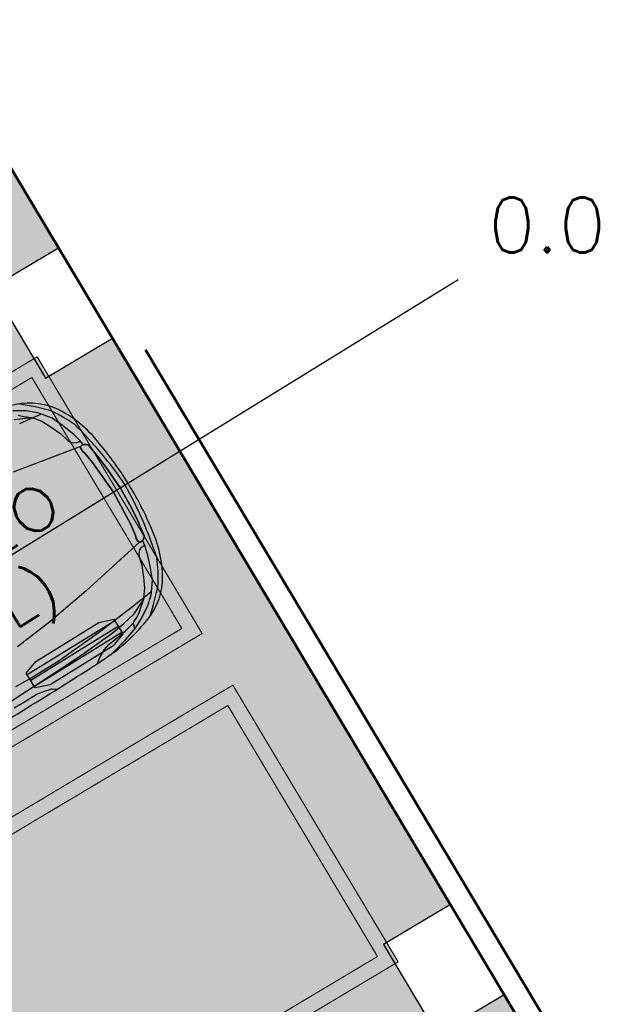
# Model space of a CAD drawing. Header units: metres. Extents: x 127444 to 127966, y 464485 to 464708.
# Tile 423 of 425: x 127944.31 to 127948.16, y 464666.81 to 464673.38. Entities that reach past the tile are written whole.
import ezdxf
from ezdxf.enums import TextEntityAlignment as Align

# ---------------------------------------------------------------- set-up
doc = ezdxf.new("R2010")
doc.units = ezdxf.units.M
doc.linetypes.add('VH-OPSLUITBAND_150X400', pattern=[30, 16, -4, 6, -4])
doc.layers.get('0').update_dxf_attribs({"lineweight": 25})
doc.layers.get('Defpoints').update_dxf_attribs({"color": 181, "lineweight": 25})
doc.layers.add('1Rijcurven', color=7, linetype='Continuous')
for name, color, linetype, lineweight in [('B-WE-VH-VERHARDING_BETONSTRAATSTEEN-A-200', 8, 'Continuous', 9), ('N-WE-VH-KANTOPSLUITING_OPSLUITBAND_150X400-GD', 150, 'VH-OPSLUITBAND_150X400', 50), ('N-WE-VW-MARKERING-V', 7, 'Continuous', 18)]:
    doc.layers.add(name, color=color, linetype=linetype, lineweight=lineweight)
doc.styles.add('TSText', font='Simplex.shx')

# ---------------------------------------------------------------- blocks, each defined once
blk = doc.blocks.new('*U223')
at = {"layer": '1Rijcurven', "color": 254, "linetype": 'Continuous', "ltscale": 0.3048, "transparency": 33554687}
for p, q in [((-1.063, 2.519), (-1.312, 2.673)), ((-1.388, 2.5), (-1.039, 2.337)), ((-1.265, 2.529), (-1.174, 2.445)), ((-1.174, 2.445), (-1.039, 2.337)), ((-0.867, 2.351), (-1.063, 2.519)), ((-1.024, 2.315), (-1.336, 2.357)), ((-1.039, 2.337), (-1.02, 2.309)), ((-0.819, 2.286), (-1.024, 2.315)), ((-1.02, 2.309), (-0.891, 2.146)), ((-0.819, 2.286), (-0.867, 2.351)), ((-0.666, 2.085), (-0.819, 2.286)), ((-0.891, 2.146), (-0.786, 1.931)), ((-0.556, 1.828), (-0.666, 2.085)), ((-0.786, 1.931), (-0.68, 1.693)), ((-0.45, 1.534), (-0.556, 1.828)), ((-0.464, 1.232), (-2.012, 1.523)), ((-0.68, 1.693), (-0.628, 1.487)), ((-0.402, 1.342), (-0.45, 1.534)), ((-0.628, 1.487), (-0.604, 1.441)), ((-0.604, 1.441), (-0.546, 1.375)), ((-0.546, 1.375), (-0.484, 1.347)), ((-0.484, 1.347), (-0.441, 1.342)), ((-0.441, 1.342), (-0.402, 1.342)), ((-0.386, 1.229), (-0.402, 1.342)), ((-0.476, 1.209), (-0.482, 1.121)), ((-0.482, 1.121), (-0.476, 1.209)), ((-0.482, 1.121), (-0.458, 1.058)), ((-0.458, 1.058), (-0.482, 1.121)), ((-0.464, 1.232), (-0.476, 1.209)), ((-0.476, 1.209), (-0.464, 1.232)), ((-0.434, 1.238), (-0.464, 1.232)), ((-0.464, 1.232), (-0.434, 1.238)), ((-0.398, 1.232), (-0.434, 1.238)), ((-0.434, 1.238), (-0.398, 1.232)), ((-0.368, 1.226), (-0.398, 1.232)), ((-0.398, 1.232), (-0.368, 1.226)), ((-0.333, 1.203), (-0.368, 1.226)), ((-0.368, 1.226), (-0.333, 1.203)), ((-0.297, 1.168), (-0.333, 1.203)), ((-0.333, 1.203), (-0.297, 1.168)), ((-0.285, 1.052), (-0.297, 1.168)), ((-0.297, 1.168), (-0.285, 1.052)), ((-0.458, 1.058), (-0.422, 0.796)), ((-0.422, 0.796), (-0.458, 1.058)), ((-0.249, 0.808), (-0.285, 1.052)), ((-0.285, 1.052), (-0.249, 0.808)), ((-0.422, 0.796), (-0.375, 0)), ((-0.375, 0), (-0.422, 0.796)), ((-0.219, 0.482), (-0.249, 0.808)), ((-0.249, 0.808), (-0.219, 0.482)), ((-0.202, 0.093), (-0.219, 0.482)), ((-0.219, 0.482), (-0.202, 0.093)), ((-0.375, 0), (-0.422, -0.796)), ((-0.422, -0.796), (-0.375, 0)), ((-0.196, 0), (-0.202, 0.093)), ((-0.202, 0.093), (-0.196, 0)), ((-0.202, -0.093), (-0.196, 0)), ((-0.196, 0), (-0.202, -0.093)), ((-0.219, -0.482), (-0.202, -0.093)), ((-0.202, -0.093), (-0.219, -0.482)), ((-0.249, -0.808), (-0.219, -0.482)), ((-0.219, -0.482), (-0.249, -0.808)), ((-0.422, -0.796), (-0.458, -1.058)), ((-0.458, -1.058), (-0.422, -0.796)), ((-0.285, -1.052), (-0.249, -0.808)), ((-0.249, -0.808), (-0.285, -1.052)), ((-0.458, -1.058), (-0.482, -1.121)), ((-0.482, -1.121), (-0.458, -1.058)), ((-0.297, -1.168), (-0.285, -1.052)), ((-0.285, -1.052), (-0.297, -1.168)), ((-0.464, -1.232), (-2.012, -1.523)), ((-0.482, -1.121), (-0.476, -1.209)), ((-0.476, -1.209), (-0.482, -1.121)), ((-0.476, -1.209), (-0.464, -1.232)), ((-0.464, -1.232), (-0.476, -1.209)), ((-0.464, -1.232), (-0.434, -1.238)), ((-0.434, -1.238), (-0.464, -1.232)), ((-0.434, -1.238), (-0.398, -1.232)), ((-0.398, -1.232), (-0.434, -1.238)), ((-0.386, -1.229), (-0.402, -1.342)), ((-0.398, -1.232), (-0.368, -1.226)), ((-0.368, -1.226), (-0.398, -1.232)), ((-0.368, -1.226), (-0.333, -1.203)), ((-0.333, -1.203), (-0.368, -1.226)), ((-0.333, -1.203), (-0.297, -1.168)), ((-0.297, -1.168), (-0.333, -1.203)), ((-0.68, -1.693), (-0.628, -1.487)), ((-0.628, -1.487), (-0.604, -1.441)), ((-0.604, -1.441), (-0.546, -1.375)), ((-0.546, -1.375), (-0.484, -1.347)), ((-0.484, -1.347), (-0.441, -1.342)), ((-0.402, -1.342), (-0.45, -1.534)), ((-0.441, -1.342), (-0.402, -1.342)), ((-3.047, -1.683), (-3.937, -1.78)), ((-2.012, -1.523), (-3.047, -1.683)), ((-0.786, -1.931), (-0.68, -1.693)), ((-0.45, -1.534), (-0.556, -1.828)), ((-0.891, -2.146), (-0.786, -1.931)), ((-0.556, -1.828), (-0.666, -2.085)), ((-1.02, -2.309), (-0.891, -2.146)), ((-0.666, -2.085), (-0.819, -2.286)), ((-1.336, -2.357), (-2.241, -2.446)), ((-1.388, -2.5), (-1.039, -2.337)), ((-1.024, -2.315), (-1.336, -2.357)), ((-1.174, -2.445), (-1.039, -2.337)), ((-0.867, -2.351), (-1.063, -2.519)), ((-1.039, -2.337), (-1.02, -2.309)), ((-0.819, -2.286), (-1.024, -2.315)), ((-0.819, -2.286), (-0.867, -2.351)), ((-4.058, -2.518), (-4.44, -2.502)), ((-3.345, -2.518), (-4.058, -2.518)), ((-2.241, -2.446), (-3.345, -2.518)), ((-1.983, -2.609), (-1.693, -2.566)), ((-1.693, -2.566), (-1.388, -2.5)), ((-1.375, -2.603), (-1.265, -2.529)), ((-1.063, -2.519), (-1.312, -2.673)), ((-1.265, -2.529), (-1.174, -2.445)), ((-4.87, -2.718), (-4.282, -2.711)), ((-4.282, -2.711), (-3.479, -2.689)), ((-3.479, -2.689), (-2.854, -2.667)), ((-2.854, -2.667), (-2.37, -2.638)), ((-2.37, -2.638), (-1.983, -2.609)), ((-2.348, -2.827), (-2.206, -2.783)), ((-2.206, -2.783), (-1.968, -2.754)), ((-1.968, -2.754), (-1.745, -2.718)), ((-1.539, -2.782), (-1.891, -2.899)), ((-1.745, -2.718), (-1.499, -2.664)), ((-1.312, -2.673), (-1.539, -2.782)), ((-1.539, -2.782), (-1.518, -2.701)), ((-1.518, -2.701), (-1.499, -2.664)), ((-1.499, -2.664), (-1.475, -2.641)), ((-1.475, -2.641), (-1.375, -2.603)), ((-4.699, -2.879), (-4.394, -2.885)), ((-4.394, -2.885), (-4.111, -2.885)), ((-4.111, -2.885), (-3.94, -2.914)), ((-3.94, -2.914), (-3.784, -2.957)), ((-3.784, -2.957), (-3.687, -3.023)), ((-2.64, -3.011), (-2.511, -2.914)), ((-2.511, -2.914), (-2.348, -2.827)), ((-2.159, -2.971), (-2.301, -3)), ((-1.891, -2.899), (-2.159, -2.971))]:
    blk.add_line(p, q, dxfattribs=at)
at = {"layer": '1Rijcurven', "color": 254, "linetype": 'Continuous', "ltscale": 0.3048, "transparency": 33554687, "flags": 128}
blk.add_lwpolyline([(-5.078, -3.027, 0.00399), (-3.145, -3.016, 0.020498), (-2.081, -2.977, 0.045444), (-1.303, -2.795, 0.168335), (-0.493, -2.239, 0.121029), (-0.079, -1.072, 0.039871), (0, 0, 0.039871), (-0.079, 1.072, 0.121029), (-0.493, 2.239, 0.168335), (-1.303, 2.795, 0.045444)], format="xyb", dxfattribs=at)
at = {"layer": '1Rijcurven', "color": 254, "linetype": 'Continuous', "ltscale": 0.3048, "transparency": 33554687}
for centre, radius, start, end in [((-5.375, -2.219), 6.528, 43.0418, 49.2562), ((-3.675, 0.237), 3.666, 23.7799, 33.0718), ((-8.713, -0.378), 8.65, 2.5062, 14.0037), ((-8.713, 0.378), 8.65, 345.9963, 357.4938), ((-3.675, -0.237), 3.666, 326.9282, 336.2201), ((-5.375, 2.219), 6.528, 310.7438, 316.9582)]:
    blk.add_arc(centre, radius, start, end, dxfattribs=at)
blk = doc.blocks.new('*U224')
at = {"layer": '1Rijcurven'}
blk.add_blockref('*U223', (0, 0), dxfattribs=at)
blk = doc.blocks.new('*U225')
at = {"layer": '1Rijcurven', "color": 4, "linetype": 'Continuous', "ltscale": 0.3048, "transparency": 33554687}
blk.add_line((2.9673, 1.8295), (-2.9673, -1.8295), dxfattribs=at)
at = {"layer": '1Rijcurven', "color": 2, "linetype": 'Continuous', "ltscale": 0.3048, "transparency": 33554687}
for p, q in [((0.6773, -0.445), (0.0934, -0.805)), ((0.7013, -0.4839), (0.1174, -0.844)), ((0.7253, -0.5229), (0.1414, -0.8829))]:
    blk.add_line(p, q, dxfattribs=at)
at = {"layer": '1Rijcurven', "color": 254, "linetype": 'Continuous', "ltscale": 0.3048, "transparency": 33554687, "flags": 128}
blk.add_lwpolyline([(0.6714, -0.4353), (0.7313, -0.5325), (0.6676, -0.6122), (0.2472, -0.8714), (0.1474, -0.8926), (0.0874, -0.7954), (0.1511, -0.7157), (0.5716, -0.4564)], close=True, dxfattribs=at)
at = {"layer": '1Rijcurven', "xscale": 0.3047304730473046, "yscale": 0.3047304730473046, "zscale": 0.3047304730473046, "rotation": 31.65647718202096}
blk.add_blockref('*U224', (0.7661, 0.4723), dxfattribs=at)
at = {"layer": '1Rijcurven', "color": 4, "transparency": 33554687, "style": 'TSText'}
blk.add_text('0.0', height=0.36576, dxfattribs=at).set_placement((3.5608, 2.1954), align=Align.MIDDLE_CENTER)
for s, height, p in [('Personenauto', 0.43575, (-1.4435, -0.5931)), ('CROW 2012 (NL)', 0.2905, (-1.1576, -1.0567))]:
    blk.add_text(s, height=height, rotation=31.65648, dxfattribs=at).set_placement(p, align=Align.MIDDLE_CENTER)
blk = doc.blocks.new('*U226')
at = {"layer": '1Rijcurven'}
blk.add_blockref('*U225', (127944.0028, 464669.5435), dxfattribs=at)
blk = doc.blocks.new('Markings')
at = {"layer": 'N-WE-VW-MARKERING-V'}
h = blk.add_hatch(color=256, dxfattribs=at)
h.dxf.hatch_style = 1
h.paths.add_polyline_path([(127945.5252, 464669.2848), (127944.4238, 464671.1312), (127940.1469, 464668.58), (127941.2483, 464666.7336)])
h.paths.add_polyline_path([(127944.3892, 464670.9941), (127940.284, 464668.5454), (127941.283, 464666.8707), (127945.3881, 464669.3194)], flags=16)
h = blk.add_hatch(color=256, dxfattribs=at)
h.dxf.hatch_style = 1
h.paths.add_polyline_path([(127946.8316, 464667.0948), (127945.7301, 464668.9412), (127941.4532, 464666.3901), (127942.5547, 464664.5436)])
h.paths.add_polyline_path([(127945.6955, 464668.8041), (127941.5904, 464666.3554), (127942.5893, 464664.6807), (127946.6944, 464667.1294)], flags=16)
for points in [[(127945.5252, 464669.2848), (127944.4238, 464671.1312), (127940.1469, 464668.58), (127941.2483, 464666.7336)], [(127945.3881, 464669.3194), (127941.283, 464666.8707), (127940.284, 464668.5454), (127944.3892, 464670.9941)], [(127946.8316, 464667.0948), (127945.7301, 464668.9412), (127941.4532, 464666.3901), (127942.5547, 464664.5436)], [(127946.6944, 464667.1294), (127942.5893, 464664.6807), (127941.5904, 464666.3554), (127945.6955, 464668.8041)]]:
    blk.add_lwpolyline(points, close=True, dxfattribs=at)

msp = doc.modelspace()

# ---------------------------------------------------------------- hatches: boundary and pattern name
at = {"layer": 'B-WE-VH-VERHARDING_BETONSTRAATSTEEN-A-200'}
h = msp.add_hatch(dxfattribs=at)
h.set_pattern_fill('AVH-BSS_KEIFORMAAT_ELLEBOOG-SO', color=256, angle=1, pattern_type=2)
h.set_pattern_definition([(31.81611, (127908.58607, 464613.06392), (0.03386772, 0.14457862), [0.315, -0.105]), (301.81611, (127908.47536, 464613.24236), (0.03386772, 0.14457862), [0.315, -0.105])])
h.paths.add_polyline_path([(127940.5792, 464651.6631), (127937.6593, 464649.9213), (127938.0179, 464649.3202), (127940.9378, 464651.0619)], flags=16)
h.paths.add_polyline_path([(127944.2228, 464653.0214), (127943.8642, 464653.6226), (127940.9442, 464651.8808), (127941.3028, 464651.2797)], flags=16)
edge = h.paths.add_edge_path(flags=16)
edge.add_arc((127917.881, 464700.4711), 0.4, 30.81485, 210.81485)
edge.add_line((127917.5375, 464700.2662), (127921.3795, 464693.825))
edge.add_arc((127921.723, 464694.0299), 0.4, 210.81485, 390.81485)
edge.add_line((127922.0666, 464694.2348), (127918.2246, 464700.676))
edge = h.paths.add_edge_path()
edge.add_line((127929.25, 464697.5358), (127928.8033, 464697.2694))
edge.add_line((127928.8033, 464697.2694), (127928.6267, 464697.5655))
edge.add_line((127928.6267, 464697.5655), (127924.4142, 464695.0527))
edge.add_line((127924.4142, 464695.0527), (127919.9188, 464702.589))
edge.add_arc((127922.4952, 464704.1258), 3, 146.6578, 210.81611, ccw=False)
edge.add_line((127919.989, 464705.7748), (127913.6303, 464701.9818))
edge.add_arc((127913.3392, 464701.5753), 0.5, 30.81621, 54.39424, ccw=False)
edge.add_line((127913.7686, 464701.8314), (127919.6086, 464692.0409))
edge.add_arc((127919.1741, 464691.7839), 0.5048, -52.95251, 30.60579, ccw=False)
edge.add_line((127919.4782, 464691.381), (127915.6522, 464689.0988))
edge.add_line((127915.6522, 464689.0988), (127916.2004, 464688.1798))
edge.add_line((127916.2004, 464688.1798), (127915.5992, 464687.8212))
edge.add_line((127915.5992, 464687.8212), (127915.051, 464688.7403))
edge.add_line((127915.051, 464688.7403), (127913.2042, 464687.6387))
edge.add_line((127913.2042, 464687.6387), (127914.8926, 464684.7621))
edge.add_line((127914.8926, 464684.7621), (127915.5918, 464684.7939))
edge.add_line((127915.5918, 464684.7939), (127915.6333, 464683.883))
edge.add_line((127915.6333, 464683.883), (127917.341, 464684.9012))
edge.add_line((127917.341, 464684.9012), (127916.7775, 464685.8459))
edge.add_line((127916.7775, 464685.8459), (127917.3787, 464686.2045))
edge.add_line((127917.3787, 464686.2045), (127918.5057, 464684.3151))
edge.add_line((127918.5057, 464684.3151), (127917.9045, 464683.9565))
edge.add_line((127917.9045, 464683.9565), (127919.0828, 464681.9812))
edge.add_line((127919.0828, 464681.9812), (127919.6839, 464682.3398))
edge.add_line((127919.6839, 464682.3398), (127921.4257, 464679.4199))
edge.add_line((127921.4257, 464679.4199), (127920.8245, 464679.0613))
edge.add_line((127920.8245, 464679.0613), (127922.0028, 464677.086))
edge.add_line((127922.0028, 464677.086), (127922.604, 464677.4446))
edge.add_line((127922.604, 464677.4446), (127923.731, 464675.5552))
edge.add_line((127923.731, 464675.5552), (127923.1298, 464675.1966))
edge.add_line((127923.1298, 464675.1966), (127924.6154, 464672.706))
edge.add_line((127924.6154, 464672.706), (127925.2166, 464673.0646))
edge.add_line((127925.2166, 464673.0646), (127926.3436, 464671.1752))
edge.add_line((127926.3436, 464671.1752), (127927.8293, 464668.6847))
edge.add_line((127927.8293, 464668.6847), (127928.9563, 464666.7953))
edge.add_line((127928.9563, 464666.7953), (127930.4419, 464664.3047))
edge.add_line((127930.4419, 464664.3047), (127931.5689, 464662.4153))
edge.add_line((127931.5689, 464662.4153), (127930.9678, 464662.0567))
edge.add_line((127930.9678, 464662.0567), (127932.4534, 464659.5661))
edge.add_line((127932.4534, 464659.5661), (127933.0546, 464659.9247))
edge.add_line((127933.0546, 464659.9247), (127934.1816, 464658.0354))
edge.add_line((127934.1816, 464658.0354), (127933.5804, 464657.6768))
edge.add_line((127933.5804, 464657.6768), (127933.9006, 464657.14))
edge.add_line((127933.9006, 464657.14), (127935.4722, 464658.0775))
edge.add_line((127935.4722, 464658.0775), (127936.5993, 464656.1881))
edge.add_line((127936.5993, 464656.1881), (127934.7099, 464655.0611))
edge.add_line((127934.7099, 464655.0611), (127933.967, 464656.3063))
edge.add_line((127933.967, 464656.3063), (127931.2618, 464654.6926))
edge.add_line((127931.2618, 464654.6926), (127931.6204, 464654.0915))
edge.add_line((127931.6204, 464654.0915), (127931.0192, 464653.7329))
edge.add_line((127931.0192, 464653.7329), (127930.6607, 464654.3341))
edge.add_line((127930.6607, 464654.3341), (127926.9521, 464652.1219))
edge.add_line((127926.9521, 464652.1219), (127930.1851, 464645.463))
edge.add_line((127930.1851, 464645.463), (127936.1993, 464649.0505))
edge.add_line((127936.1993, 464649.0505), (127936.5579, 464648.4493))
edge.add_line((127936.5579, 464648.4493), (127921.0133, 464639.1769))
edge.add_line((127921.0133, 464639.1769), (127920.8468, 464639.4561))
edge.add_line((127920.8468, 464639.4561), (127918.3562, 464637.9704))
edge.add_line((127918.3562, 464637.9704), (127918.907, 464637.0472))
edge.add_line((127918.907, 464637.0472), (127917.0176, 464635.9202))
edge.add_line((127917.0176, 464635.9202), (127916.4669, 464636.8434))
edge.add_line((127916.4669, 464636.8434), (127913.9763, 464635.3578))
edge.add_line((127913.9763, 464635.3578), (127914.1428, 464635.0787))
edge.add_line((127914.1428, 464635.0787), (127912.2534, 464633.9516))
edge.add_line((127912.2534, 464633.9516), (127915.1146, 464629.155))
edge.add_line((127915.1146, 464629.155), (127902.7219, 464621.7627))
edge.add_line((127902.7219, 464621.7627), (127903.5901, 464620.3072))
edge.add_line((127903.5901, 464620.3072), (127904.0882, 464620.6043))
edge.add_line((127904.0882, 464620.6043), (127904.4468, 464620.0031))
edge.add_line((127904.4468, 464620.0031), (127903.9487, 464619.706))
edge.add_line((127903.9487, 464619.706), (127905.6905, 464616.786))
edge.add_line((127905.6905, 464616.786), (127906.1886, 464617.0832))
edge.add_line((127906.1886, 464617.0832), (127906.5472, 464616.482))
edge.add_line((127906.5472, 464616.482), (127906.0491, 464616.1849))
edge.add_line((127906.0491, 464616.1849), (127907.7908, 464613.2649))
edge.add_line((127907.7908, 464613.2649), (127908.2889, 464613.562))
edge.add_line((127908.2889, 464613.562), (127908.5861, 464613.0639))
edge.add_line((127908.5861, 464613.0639), (127911.6778, 464614.9081))
edge.add_line((127911.6778, 464614.9081), (127911.3807, 464615.4063))
edge.add_line((127911.3807, 464615.4063), (127922.0729, 464621.7842))
edge.add_line((127922.0729, 464621.7842), (127922.3701, 464621.2861))
edge.add_line((127922.3701, 464621.2861), (127924.8606, 464622.7717))
edge.add_line((127924.8606, 464622.7717), (127924.5635, 464623.2698))
edge.add_line((127924.5635, 464623.2698), (127926.4529, 464624.3968))
edge.add_line((127926.4529, 464624.3968), (127926.75, 464623.8987))
edge.add_line((127926.75, 464623.8987), (127929.2406, 464625.3844))
edge.add_line((127929.2406, 464625.3844), (127928.9435, 464625.8825))
edge.add_line((127928.9435, 464625.8825), (127930.8329, 464627.0095))
edge.add_line((127930.8329, 464627.0095), (127931.13, 464626.5114))
edge.add_line((127931.13, 464626.5114), (127933.6206, 464627.997))
edge.add_line((127933.6206, 464627.997), (127933.3234, 464628.4951))
edge.add_line((127933.3234, 464628.4951), (127935.2128, 464629.6221))
edge.add_line((127935.2128, 464629.6221), (127935.5099, 464629.124))
edge.add_line((127935.5099, 464629.124), (127938.0005, 464630.6097))
edge.add_line((127938.0005, 464630.6097), (127937.9698, 464630.6612))
edge.add_line((127937.9698, 464630.6612), (127938.6139, 464631.0454))
edge.add_line((127938.6139, 464631.0454), (127938.3475, 464631.492))
edge.add_line((127938.3475, 464631.492), (127938.9487, 464631.8506))
edge.add_line((127938.9487, 464631.8506), (127939.2151, 464631.404))
edge.add_line((127939.2151, 464631.404), (127942.9938, 464633.658))
edge.add_line((127942.9938, 464633.658), (127942.7275, 464634.1046))
edge.add_line((127942.7275, 464634.1046), (127943.3286, 464634.4632))
edge.add_line((127943.3286, 464634.4632), (127943.595, 464634.0166))
edge.add_line((127943.595, 464634.0166), (127947.3738, 464636.2707))
edge.add_line((127947.3738, 464636.2707), (127947.1074, 464636.7173))
edge.add_line((127947.1074, 464636.7173), (127947.7086, 464637.0759))
edge.add_line((127947.7086, 464637.0759), (127947.975, 464636.6293))
edge.add_line((127947.975, 464636.6293), (127951.7538, 464638.8833))
edge.add_line((127951.7538, 464638.8833), (127951.4874, 464639.3299))
edge.add_line((127951.4874, 464639.3299), (127952.0886, 464639.6885))
edge.add_line((127952.0886, 464639.6885), (127952.3549, 464639.2419))
edge.add_line((127952.3549, 464639.2419), (127956.1337, 464641.496))
edge.add_line((127956.1337, 464641.496), (127955.8673, 464641.9426))
edge.add_line((127955.8673, 464641.9426), (127956.4685, 464642.3012))
edge.add_line((127956.4685, 464642.3012), (127956.7349, 464641.8546))
edge.add_line((127956.7349, 464641.8546), (127960.5137, 464644.1087))
edge.add_line((127960.5137, 464644.1087), (127960.2473, 464644.5552))
edge.add_line((127960.2473, 464644.5552), (127960.6939, 464644.8216))
edge.add_line((127960.6939, 464644.8216), (127959.28, 464647.192))
edge.add_line((127959.28, 464647.192), (127958.8334, 464646.9256))
edge.add_line((127958.8334, 464646.9256), (127958.4748, 464647.5268))
edge.add_line((127958.4748, 464647.5268), (127958.9214, 464647.7931))
edge.add_line((127958.9214, 464647.7931), (127958.8753, 464647.8704))
edge.add_line((127958.8753, 464647.8704), (127958.8366, 464647.8474))
edge.add_line((127958.8366, 464647.8474), (127958.2987, 464648.7491))
edge.add_line((127958.2987, 464648.7491), (127958.3374, 464648.7722))
edge.add_line((127958.3374, 464648.7722), (127958.2913, 464648.8495))
edge.add_line((127958.2913, 464648.8495), (127957.8447, 464648.5831))
edge.add_line((127957.8447, 464648.5831), (127957.4861, 464649.1843))
edge.add_line((127957.4861, 464649.1843), (127957.9327, 464649.4506))
edge.add_line((127957.9327, 464649.4506), (127955.5249, 464653.4871))
edge.add_line((127955.5249, 464653.4871), (127955.0784, 464653.2207))
edge.add_line((127955.0784, 464653.2207), (127954.7198, 464653.8219))
edge.add_line((127954.7198, 464653.8219), (127955.1663, 464654.0882))
edge.add_line((127955.1663, 464654.0882), (127952.7637, 464658.1161))
edge.add_line((127952.7637, 464658.1161), (127952.3171, 464657.8497))
edge.add_line((127952.3171, 464657.8497), (127951.9585, 464658.4509))
edge.add_line((127951.9585, 464658.4509), (127952.4051, 464658.7173))
edge.add_line((127952.4051, 464658.7173), (127950.1511, 464662.4961))
edge.add_line((127950.1511, 464662.4961), (127949.7045, 464662.2297))
edge.add_line((127949.7045, 464662.2297), (127949.3459, 464662.8308))
edge.add_line((127949.3459, 464662.8308), (127949.7925, 464663.0972))
edge.add_line((127949.7925, 464663.0972), (127947.5385, 464666.876))
edge.add_line((127947.5385, 464666.876), (127947.0918, 464666.6096))
edge.add_line((127947.0918, 464666.6096), (127946.7332, 464667.2108))
edge.add_line((127946.7332, 464667.2108), (127947.1798, 464667.4772))
edge.add_line((127947.1798, 464667.4772), (127944.9258, 464671.256))
edge.add_line((127944.9258, 464671.256), (127944.4792, 464670.9896))
edge.add_line((127944.4792, 464670.9896), (127944.1206, 464671.5908))
edge.add_line((127944.1206, 464671.5908), (127944.5672, 464671.8572))
edge.add_line((127944.5672, 464671.8572), (127942.3132, 464675.636))
edge.add_line((127942.3132, 464675.636), (127941.8665, 464675.3695))
edge.add_line((127941.8665, 464675.3695), (127941.5079, 464675.9707))
edge.add_line((127941.5079, 464675.9707), (127941.9546, 464676.2372))
edge.add_line((127941.9546, 464676.2372), (127939.7005, 464680.0159))
edge.add_line((127939.7005, 464680.0159), (127939.2541, 464679.7497))
edge.add_line((127939.2541, 464679.7497), (127938.8951, 464680.3506))
edge.add_line((127938.8951, 464680.3506), (127939.342, 464680.6172))
edge.add_line((127939.342, 464680.6172), (127937.0879, 464684.3959))
edge.add_line((127937.0879, 464684.3959), (127936.6412, 464684.1295))
edge.add_line((127936.6412, 464684.1295), (127936.2826, 464684.7306))
edge.add_line((127936.2826, 464684.7306), (127936.7293, 464684.9971))
edge.add_line((127936.7293, 464684.9971), (127934.4752, 464688.7758))
edge.add_line((127934.4752, 464688.7758), (127934.0286, 464688.5094))
edge.add_line((127934.0286, 464688.5094), (127933.67, 464689.1106))
edge.add_line((127933.67, 464689.1106), (127934.1166, 464689.377))
edge.add_line((127934.1166, 464689.377), (127931.8626, 464693.1558))
edge.add_line((127931.8626, 464693.1558), (127931.4159, 464692.8894))
edge.add_line((127931.4159, 464692.8894), (127931.0573, 464693.4906))
edge.add_line((127931.0573, 464693.4906), (127931.504, 464693.757))
edge.add_line((127931.504, 464693.757), (127929.25, 464697.5358))
h.paths.add_polyline_path([(127958.1496, 464648.7649), (127958.2526, 464648.8264), (127958.8827, 464647.7701), (127958.7797, 464647.7086)], flags=17)

# ---------------------------------------------------------------- linework, layer by layer
at = {"layer": 'Defpoints', "flags": 128}
msp.add_lwpolyline([(127939.2539, 464679.7495), (127939.7005, 464680.0159), (127941.9546, 464676.2372), (127941.5079, 464675.9707), (127941.8665, 464675.3695), (127942.3132, 464675.636), (127944.5672, 464671.8572), (127944.1206, 464671.5908), (127944.4792, 464670.9896), (127944.9258, 464671.256), (127947.1798, 464667.4772), (127946.7332, 464667.2108), (127947.0918, 464666.6096), (127947.5385, 464666.876), (127949.7925, 464663.0972), (127949.3459, 464662.8308), (127949.7045, 464662.2297), (127950.1511, 464662.4961), (127952.4051, 464658.7173)], dxfattribs=at)
at = {"layer": 'N-WE-VH-KANTOPSLUITING_OPSLUITBAND_150X400-GD'}
msp.add_lwpolyline([(127958.4662, 464648.849), (127926.5868, 464702.2932), (127926.458, 464702.2163), (127958.3374, 464648.7722)], close=True, dxfattribs=at)

# ---------------------------------------------------------------- block references
msp.add_blockref('Markings', (0, 0))
at = {"layer": '1Rijcurven'}
msp.add_blockref('*U226', (0.2613, 0.2716), dxfattribs=at)

doc.saveas('drawing.dxf')
